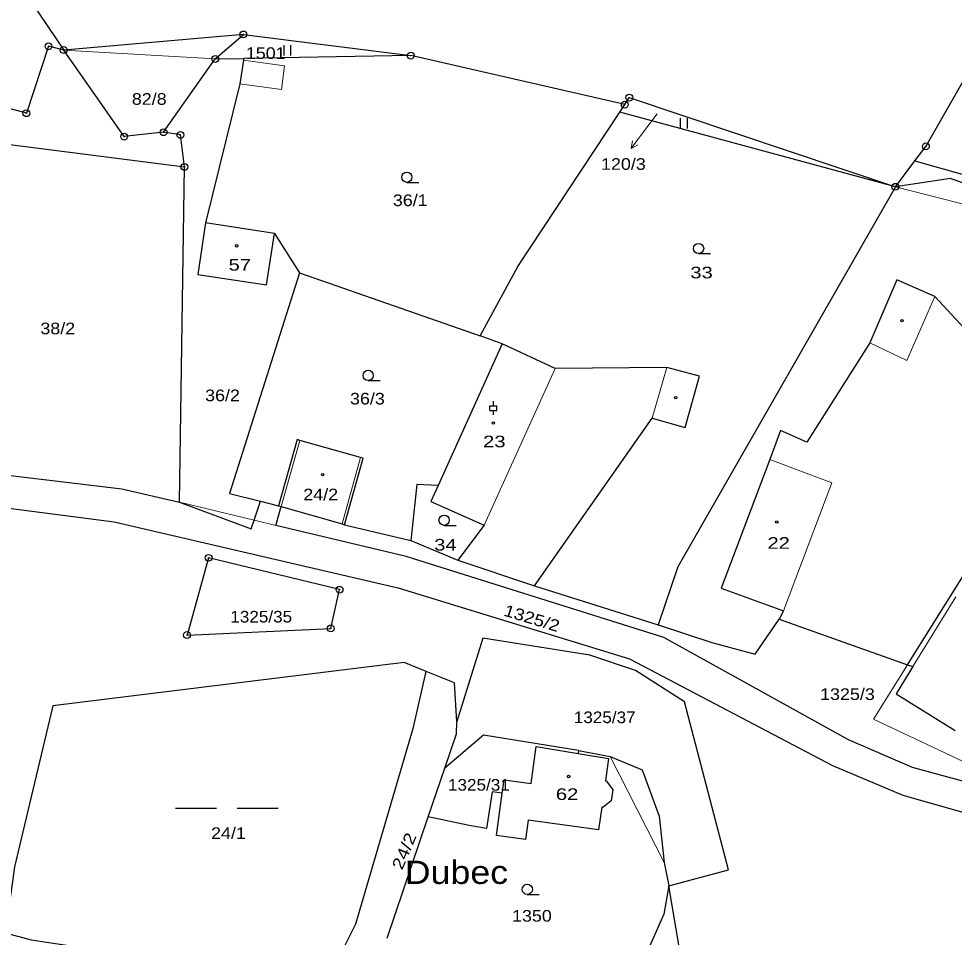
# Model space of a CAD drawing. Extents: x -872229 to -869198, y -1075981 to -1074329.
# Drawn here: x -871061.1 to -870924.3, y -1075218 to -1075083.8 of the extents above; entities that cross this region are included whole.
import ezdxf
from ezdxf.enums import TextEntityAlignment as Align

# ---------------------------------------------------------------- set-up
doc = ezdxf.new("R2010")
doc.units = 0
doc.header["$LTSCALE"] = 0.68
for name, color, linetype, lineweight in [('1', 7, 'Continuous', 25), ('3', 7, 'Continuous', 25), ('4', 7, 'Continuous', 13), ('5', 7, 'Continuous', 25), ('7', 7, 'Continuous', 13), ('8', 7, 'Continuous', 25)]:
    doc.layers.add(name, color=color, linetype=linetype, lineweight=lineweight)
doc.layers.add('2', color=7, linetype='Continuous')

msp = doc.modelspace()

# ---------------------------------------------------------------- linework, layer by layer
at = {"layer": '1'}
for p, q in [((-871028.23, -1075086.09), (-871054.49, -1075088.37)), ((-871028.23, -1075086.09), (-871003.76, -1075089.18)), ((-871032.34, -1075089.67), (-871028.14, -1075089.6)), ((-870932.92, -1075108.35), (-870973.2, -1075097.45)), ((-871023.7, -1075115.19), (-871033.76, -1075113.61)), ((-870990.4, -1075131.32), (-870993.62, -1075130.11)), ((-870990.4, -1075131.32), (-870999.76, -1075152)), ((-871023.09, -1075154.96), (-871022.7, -1075155.06)), ((-871013.43, -1075157.73), (-871003.73, -1075160.06)), ((-871003.73, -1075160.06), (-870996.9, -1075162.9)), ((-870985.66, -1075166.64), (-870967.62, -1075172.38)), ((-870979.23, -1075190.74), (-870979.29, -1075191.16))]:
    msp.add_line(p, q, dxfattribs=at)
for points in [[(-871096.99, -1075058.79), (-871086.45, -1075041.13), (-871054.49, -1075088.37)], [(-870930.06, -1075104.56), (-870928.47, -1075102.44), (-870911.59, -1075072.86)], [(-871039.89, -1075100.38), (-871032.34, -1075089.67), (-871028.23, -1075086.09)], [(-871054.49, -1075088.37), (-871056.71, -1075087.82), (-871059.95, -1075097.6), (-871082.7, -1075091.52), (-871084.87, -1075101.96), (-871097.87, -1075101.74), (-871098.57, -1075150.11)], [(-871039.89, -1075100.38), (-871045.65, -1075101.02), (-871054.49, -1075088.37)], [(-870930.06, -1075104.56), (-870893.7, -1075114.82), (-870892.44, -1075115.73), (-870873.52, -1075088.47)], [(-871028.14, -1075089.6), (-871028.19, -1075089.87), (-871028.73, -1075093.31), (-871033.76, -1075113.61)], [(-870993.62, -1075130.11), (-870988.12, -1075119.98), (-870973.2, -1075097.45), (-870972.48, -1075096.35), (-871003.76, -1075089.18), (-871028.14, -1075089.6)], [(-870972.48, -1075096.35), (-870971.82, -1075095.32), (-870932.92, -1075108.35), (-870930.06, -1075104.56)], [(-871036.85, -1075105.44), (-871037.42, -1075100.77), (-871039.89, -1075100.38)], [(-871079.42, -1075148.83), (-871066.59, -1075101.65), (-871036.85, -1075105.44)], [(-871079.42, -1075148.83), (-871062.25, -1075150.52), (-871046.01, -1075152.47), (-871037.58, -1075154.42), (-871036.85, -1075105.44)], [(-870894.66, -1075118.2), (-870924.88, -1075107.13), (-870932.92, -1075108.35)], [(-870932.92, -1075108.35), (-870964.73, -1075163.9), (-870967.62, -1075172.38)], [(-871033.76, -1075113.61), (-871034.87, -1075121.15), (-871024.86, -1075122.7), (-871023.7, -1075115.19)], [(-871023.7, -1075115.19), (-871020.03, -1075120.92), (-870993.62, -1075130.11)], [(-871020.03, -1075120.92), (-871030.27, -1075153.16), (-871025.72, -1075154.3), (-871023.09, -1075154.96)], [(-870909.44, -1075143.5), (-870927.17, -1075124.39), (-870932.72, -1075121.96), (-870936.66, -1075131.14), (-870945.89, -1075145.67), (-870949.71, -1075143.97), (-870951.3, -1075148.19), (-870958.37, -1075166.98), (-870949.29, -1075170.31), (-870949.89, -1075171.55)], [(-870985.66, -1075166.64), (-870968.48, -1075142.15), (-870963.66, -1075143.5), (-870961.56, -1075136.03), (-870966.35, -1075134.76), (-870982.63, -1075134.88), (-870990.4, -1075131.32)], [(-870949.89, -1075171.55), (-870931.15, -1075178.18), (-870909.44, -1075143.5)], [(-871013.43, -1075157.73), (-871010.7, -1075148), (-871011.09, -1075147.89), (-871019.98, -1075145.4), (-871020.37, -1075145.29), (-871023.09, -1075154.96)], [(-870999.76, -1075152), (-871002.87, -1075151.84), (-871003.73, -1075160.06)], [(-870999.76, -1075152), (-871000.82, -1075154.35), (-870993.02, -1075157.81), (-870996.9, -1075162.9), (-870985.66, -1075166.64)], [(-871037.58, -1075154.42), (-871027.08, -1075158.32), (-871026.66, -1075157.07), (-871025.72, -1075154.3)], [(-870920.27, -1075200.54), (-870931.8, -1075197.32), (-870942.08, -1075192.95), (-870971.72, -1075177.36), (-871005.41, -1075167.04), (-871047.1, -1075157.35), (-871062.52, -1075155.35), (-871102.88, -1075157.06), (-871104.75, -1075159), (-871097.61, -1075176.34), (-871085.24, -1075203.86)], [(-870890.21, -1075195.64), (-870895.9, -1075197.55), (-870905.34, -1075198.25), (-870918.98, -1075196.32), (-870930.4, -1075193.2), (-870939.76, -1075189.14), (-870966.78, -1075174.22), (-871004.43, -1075162.38), (-871023.49, -1075157.84), (-871022.7, -1075155.06)], [(-871022.7, -1075155.06), (-871013.81, -1075157.61), (-871013.43, -1075157.73)], [(-870967.62, -1075172.38), (-870959.73, -1075174.93), (-870953.43, -1075176.66), (-870949.89, -1075171.55)], [(-870966.06, -1075210.48), (-870957.3, -1075208.15), (-870963.76, -1075183.6), (-870970.92, -1075179.02), (-870977.61, -1075176.79), (-870993.24, -1075174.31), (-870997.01, -1075186.5)], [(-871001.53, -1075179.18), (-871004.71, -1075177.87), (-871056.06, -1075184.2), (-871061.68, -1075207.72), (-871062.03, -1075210.19), (-871063.04, -1075217.35), (-871059.26, -1075218.39), (-871047.62, -1075220.14), (-871017.06, -1075226.57)], [(-870931.15, -1075178.18), (-870930.37, -1075178.46), (-870932.82, -1075182.43), (-870924.17, -1075187.79)], [(-871017.06, -1075226.57), (-871011.81, -1075216.07), (-871003.35, -1075187.3), (-871001.53, -1075179.18)], [(-870997.01, -1075186.5), (-870997.37, -1075180.84), (-871001.53, -1075179.18)], [(-870998.8, -1075193.31), (-870997.07, -1075188.28), (-870997.01, -1075186.5)], [(-870979.23, -1075190.74), (-870993.12, -1075188.48), (-870998.8, -1075193.31)], [(-870979.29, -1075191.16), (-870974.87, -1075191.89), (-870975.32, -1075195.16), (-870975.14, -1075195.19), (-870974.22, -1075196.48), (-870974.46, -1075198.06), (-870975.68, -1075199.03), (-870975.85, -1075199.01), (-870976.31, -1075202.31), (-870986.61, -1075200.89), (-870987, -1075203.71), (-870991.24, -1075203.13), (-870990.39, -1075196.98)], [(-870990.39, -1075196.98), (-870990.12, -1075195.01), (-870986.15, -1075195.56), (-870985.45, -1075190.14), (-870979.29, -1075191.16)], [(-870979.23, -1075190.74), (-870974.62, -1075191.6), (-870969.92, -1075193.54), (-870967.43, -1075200.31), (-870966.72, -1075207.08), (-870966.06, -1075210.48)], [(-871007.2, -1075218.13), (-871001.24, -1075200.4), (-870998.8, -1075193.31)], [(-870990.39, -1075196.98), (-870991.87, -1075196.75), (-870992.71, -1075202.14), (-870995.21, -1075201.67), (-871001.24, -1075200.4)], [(-871003.22, -1075237.41), (-870964.99, -1075251.33), (-870962.5, -1075231.49), (-870966.06, -1075210.48)], [(-870966.06, -1075210.48), (-870966.78, -1075214.64), (-870977.55, -1075238.93), (-870992.35, -1075240.01), (-871003.22, -1075237.41)]]:
    msp.add_lwpolyline(points, dxfattribs=at)
msp.add_lwpolyline([(-871014.17, -1075167.21), (-871033.31, -1075162.57), (-871036.46, -1075173.85), (-871015.46, -1075172.89)], close=True, dxfattribs=at)
at = {"layer": '3'}
for p, q in [((-871022.281, -1075089.17), (-871022.281, -1075087.67)), ((-871021.28, -1075089.17), (-871021.28, -1075087.67)), ((-870964.311, -1075099.81), (-870964.311, -1075098.31)), ((-870963.31, -1075099.81), (-870963.31, -1075098.31)), ((-871004.333, -1075107.71), (-871002.583, -1075107.71)), ((-870961.693, -1075118.12), (-870959.943, -1075118.12)), ((-871009.983, -1075136.66), (-871008.233, -1075136.66)), ((-870992.183, -1075140.351), (-870991.177, -1075140.351)), ((-870992.183, -1075141.022), (-870992.183, -1075140.351)), ((-870991.68, -1075140.351), (-870991.68, -1075139.68)), ((-870991.177, -1075141.022), (-870991.177, -1075140.351)), ((-870992.183, -1075141.022), (-870991.177, -1075141.022)), ((-870991.68, -1075141.69), (-870991.68, -1075141.022)), ((-870998.893, -1075157.83), (-870997.143, -1075157.83)), ((-871038.139, -1075199.16), (-871032.139, -1075199.16)), ((-871029.139, -1075199.16), (-871023.139, -1075199.16)), ((-870986.723, -1075211.76), (-870984.973, -1075211.76))]:
    msp.add_line(p, q, dxfattribs=at)
for centre in [(-871004.3329, -1075106.9598), (-870961.6929, -1075117.3698), (-871009.9829, -1075135.9098), (-870998.8929, -1075157.0798), (-870986.7229, -1075211.0098)]:
    msp.add_circle(centre, 0.75, dxfattribs=at)
at = {"layer": '4'}
for p, q in [((-871054.49, -1075088.37), (-871032.34, -1075089.67)), ((-871028.19, -1075089.87), (-871022.21, -1075090.7)), ((-871022.67, -1075094.15), (-871022.21, -1075090.7)), ((-871028.73, -1075093.31), (-871022.67, -1075094.15)), ((-870932.92, -1075108.35), (-870894.66, -1075118.2)), ((-870931.26, -1075133.74), (-870927.17, -1075124.39)), ((-870936.66, -1075131.14), (-870931.26, -1075133.74)), ((-870993.02, -1075157.81), (-870982.63, -1075134.88)), ((-870968.48, -1075142.15), (-870966.35, -1075134.76)), ((-871022.7, -1075155.06), (-871019.98, -1075145.4)), ((-871013.81, -1075157.61), (-871011.09, -1075147.89)), ((-870951.3, -1075148.19), (-870942.22, -1075151.6)), ((-870949.29, -1075170.31), (-870942.22, -1075151.6)), ((-871037.58, -1075154.42), (-871026.66, -1075157.07)), ((-871026.66, -1075157.07), (-871023.49, -1075157.84)), ((-870930.37, -1075178.46), (-870924.07, -1075168.28)), ((-870936.12, -1075186.16), (-870931.15, -1075178.18)), ((-870936.12, -1075186.16), (-870919.45, -1075194.01)), ((-870974.62, -1075191.6), (-870966.72, -1075207.08))]:
    msp.add_line(p, q, dxfattribs=at)
at = {"layer": '5'}
for centre in [(-871029.2068, -1075116.9792), (-870931.9568, -1075127.9092), (-870965.0368, -1075139.1792), (-870991.6868, -1075142.8692), (-871016.6468, -1075150.4092), (-870950.2568, -1075157.3192), (-870980.6868, -1075194.5192)]:
    msp.add_circle(centre, 0.175, dxfattribs=at)
at = {"layer": '7'}
msp.add_line((-870971.556, -1075102.737), (-870970.553, -1075102.238), dxfattribs=at)
msp.add_lwpolyline([(-870967.73, -1075097.71), (-870969.75, -1075100.34), (-870971.556, -1075102.737), (-870971.353, -1075101.636)], dxfattribs=at)
at = {"layer": '8'}
for centre, radius in [((-871028.23, -1075086.0899), 0.5), ((-871028.23, -1075086.0899), 0.0303), ((-871056.71, -1075087.8199), 0.5), ((-871056.71, -1075087.8199), 0.0303), ((-871054.49, -1075088.3699), 0.5), ((-871054.49, -1075088.3699), 0.0303), ((-871003.76, -1075089.1799), 0.5), ((-871032.34, -1075089.6699), 0.5), ((-871032.34, -1075089.6699), 0.0303), ((-871003.76, -1075089.1799), 0.0303), ((-870971.82, -1075095.3199), 0.5), ((-870971.82, -1075095.3199), 0.0303), ((-870972.48, -1075096.3499), 0.5), ((-870972.48, -1075096.3499), 0.0303), ((-871059.95, -1075097.5999), 0.5), ((-871059.95, -1075097.5999), 0.0303), ((-871045.65, -1075101.0199), 0.5), ((-871045.65, -1075101.0199), 0.0303), ((-871039.89, -1075100.3799), 0.5), ((-871039.89, -1075100.3799), 0.0303), ((-871037.42, -1075100.7699), 0.5), ((-871037.42, -1075100.7699), 0.0303), ((-870928.47, -1075102.4399), 0.5), ((-870928.47, -1075102.4399), 0.0303), ((-871036.85, -1075105.4399), 0.5), ((-871036.85, -1075105.4399), 0.0303), ((-870932.92, -1075108.3499), 0.5), ((-870932.92, -1075108.3499), 0.0303), ((-871033.31, -1075162.5699), 0.5), ((-871033.31, -1075162.5699), 0.0303), ((-871014.17, -1075167.2099), 0.5), ((-871014.17, -1075167.2099), 0.0303), ((-871036.46, -1075173.8499), 0.5), ((-871015.46, -1075172.8899), 0.5), ((-871015.46, -1075172.8899), 0.0303), ((-871036.46, -1075173.8499), 0.0303)]:
    msp.add_circle(centre, radius, dxfattribs=at)

# ---------------------------------------------------------------- texts
at = {"layer": '2'}
for s, width, p in [('1501', 1.15, (-871027.87, -1075089.67)), ('82/8', 1.15, (-871044.53, -1075096.37)), ('36/1', 1.15, (-871006.38, -1075111.17)), ('57', 1.3, (-871030.39, -1075120.6)), ('33', 1.3, (-870962.9, -1075121.73)), ('38/2', 1.15, (-871057.9, -1075129.9)), ('36/2', 1.15, (-871033.82, -1075139.68)), ('36/3', 1.15, (-871012.64, -1075140.16)), ('23', 1.3, (-870993.19, -1075146.42)), ('24/2', 1.15, (-871019.47, -1075154.17)), ('34', 1.3, (-871000.34, -1075161.51)), ('22', 1.3, (-870951.63, -1075161.25)), ('1325/35', 1.1, (-871030.14, -1075172.02)), ('1325/3', 1.15, (-870943.93, -1075183.34)), ('1325/37', 1.1, (-870979.93, -1075186.72)), ('1325/31', 1.1, (-870998.32, -1075196.59)), ('24/1', 1.15, (-871032.95, -1075203.65)), ('1350', 1.15, (-870988.96, -1075215.73))]:
    msp.add_text(s, height=1.7, dxfattribs=dict(at, width=width)).set_placement(p)
for s, width, p in [('120/3', 1.15, (-870972.679, -1075105.87)), ('62', 1.3, (-870980.91, -1075197.95))]:
    msp.add_text(s, height=1.7, dxfattribs=dict(at, width=width)).set_placement(p, align=Align.CENTER)
for s, rotation, width, p in [('1325/2', 343, 1.2, (-870990.298, -1075170.982)), ('24/2', 67, 1.25, (-871005.027, -1075208.292))]:
    msp.add_text(s, height=1.7, rotation=rotation, dxfattribs=dict(at, width=width)).set_placement(p)
at = {"layer": '7', "width": 1.15}
msp.add_text('Dubec', height=3.4, dxfattribs=at).set_placement((-870997.089, -1075210.22), align=Align.CENTER)

doc.saveas('drawing.dxf')
